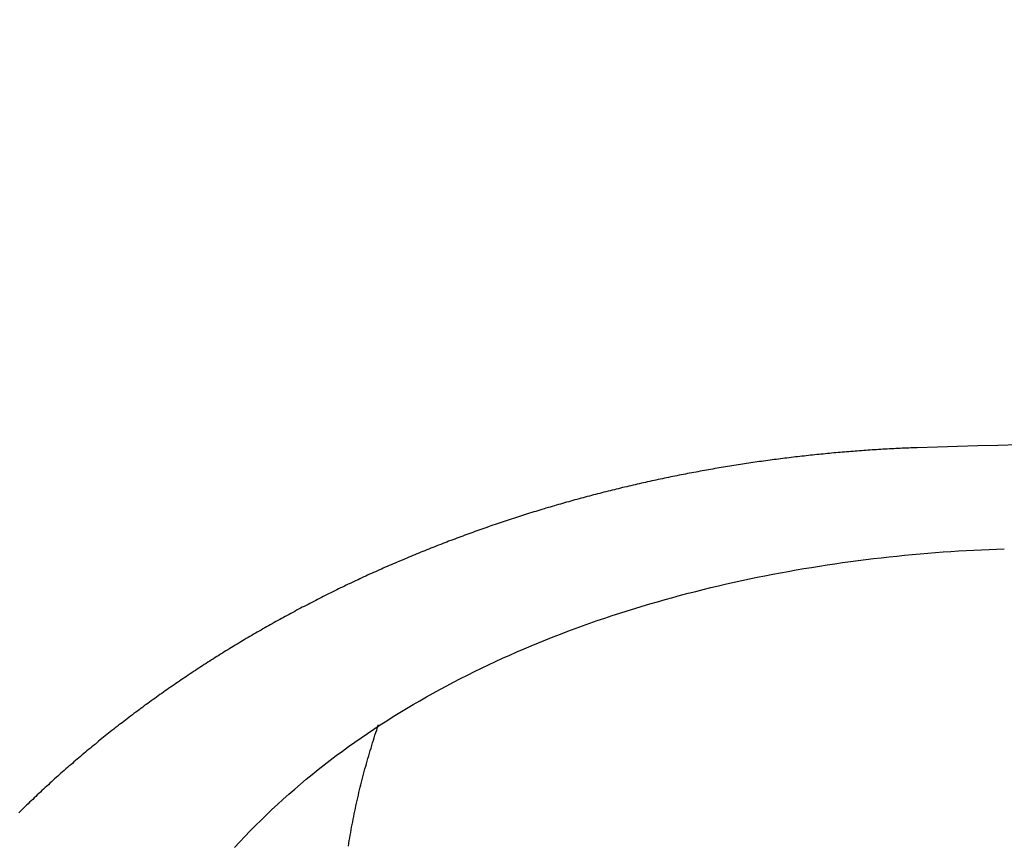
# Model space of a CAD drawing. Header units: millimetres. Extents: x 11979 to 23691, y 12825 to 41978.
# Tile 638 of 656: x 21611.86 to 21617.39, y 40491.33 to 40495.97. Entities that reach past the tile are written whole.
import ezdxf

# ---------------------------------------------------------------- set-up
doc = ezdxf.new("R2010")
doc.units = ezdxf.units.MM
for name, color, linetype in [('- niebieska cienka - izolacja', 120, 'Continuous'), ('-WYMIAR', 8, 'Continuous'), ('PROJEKTOWANE', 5, 'Continuous')]:
    doc.layers.add(name, color=color, linetype=linetype)
doc.styles.get("Standard").update_dxf_attribs({"font": 'arial.ttf'})
doc.dimstyles.new('CZA-KROPKA-50', dxfattribs={"dimtxt": 12, "dimasz": 1, "dimexe": 2, "dimexo": 25, "dimgap": 4, "dimtad": 1, "dimdec": 1, "dimrnd": 0.5, "dimzin": 9, "dimdsep": 46, "dimtxsty": 'Standard', "dimblk": 'CZA-KROPKA', "dimblk1": 'CZA-KROPKA', "dimblk2": 'CZA-KROPKA', "dimsah": 1, "dimcen": -20, "dimse1": 1, "dimse2": 1, "dimclrd": 8, "dimclre": 8, "dimclrt": 9, "dimadec": 0, "dimazin": 0, "dimtfac": 1, "dimtdec": 1, "dimtmove": 1, "dimatfit": 3, "dimldrblk": 'CZA-KROPKA', "dimfxl": 1, "dimtolj": 1, "dimtzin": 9, "dimarcsym": 0})

# ---------------------------------------------------------------- blocks, each defined once
blk = doc.blocks.new('CZA-KROPKA')
at = {"layer": '-WYMIAR', "linetype": 'ByBlock'}
for p, q in [((0, 10), (0, -10)), ((5, 0), (-5, 0))]:
    blk.add_line(p, q, dxfattribs=at)
at = {"layer": '-WYMIAR', "linetype": 'ByBlock', "const_width": 2.5}
blk.add_lwpolyline([(-1.25, 0, 1), (1.25, 0, 1)], format="xyb", close=True, dxfattribs=at)
blk = doc.blocks.new('*D1572')
at = {"layer": '-WYMIAR', "color": 8, "lineweight": -2}
blk.add_line((19929.2678, 40021.6846), (22203.2678, 40021.6846), dxfattribs=at)
at = {"layer": 'Defpoints', "color": 0}
for p in [(19928.2678, 40529.3414), (22204.2678, 40500.3414), (22204.2678, 40021.6846)]:
    blk.add_point(p, dxfattribs=at)
at = {"layer": '-WYMIAR', "color": 8, "lineweight": -2, "rotation": 180}
blk.add_blockref('CZA-KROPKA', (19928.2678, 40021.6846), dxfattribs=at)
at = {"layer": '-WYMIAR', "color": 8, "lineweight": -2}
blk.add_blockref('CZA-KROPKA', (22204.2678, 40021.6846), dxfattribs=at)
at = {"layer": '-WYMIAR', "color": 9, "insert": (21066.2678, 40031.8115), "char_height": 12, "attachment_point": 5}
blk.add_mtext('\\A1;2276', dxfattribs=at)
blk = doc.blocks.new('Pisuar NOVA PRO ze zintegrowanym ceramicznym sitkiem')
at = {"linetype": 'ByBlock'}
blk.add_lwpolyline([(0, -0.096689, 0.007517), (-0.072498, -0.097779)], format="xyb", dxfattribs=at)
for points in [[(-0.072497, -0.097778, 0), (-0.072617, -0.097783, 0), (-0.072737, -0.097787, 0), (-0.072857, -0.097792, 0), (-0.072977, -0.097797, 0), (-0.073097, -0.097802, 0), (-0.073217, -0.097807, 0), (-0.073337, -0.097813, 0), (-0.073457, -0.097819, 0), (-0.073577, -0.097824, 0), (-0.073697, -0.09783, 0), (-0.073817, -0.097837, 0), (-0.073937, -0.097843, 0), (-0.074057, -0.097849, 0), (-0.074187, -0.097856, 0), (-0.074307, -0.097863, 0), (-0.074427, -0.09787, 0), (-0.074547, -0.097877, 0), (-0.074667, -0.097884, 0), (-0.074787, -0.097892, 0), (-0.074907, -0.097899, 0), (-0.075027, -0.097907, 0), (-0.075147, -0.097915, 0), (-0.075267, -0.097923, 0), (-0.075387, -0.097932, 0), (-0.075507, -0.09794, 0), (-0.075627, -0.097949, 0), (-0.075747, -0.097958, 0), (-0.075867, -0.097967, 0), (-0.075987, -0.097976, 0), (-0.076107, -0.097985, 0), (-0.076227, -0.097995, 0), (-0.076347, -0.098004, 0), (-0.076467, -0.098014, 0), (-0.076587, -0.098024, 0), (-0.076707, -0.098034, 0), (-0.076827, -0.098045, 0), (-0.076947, -0.098055, 0), (-0.077067, -0.098066, 0), (-0.077187, -0.098077, 0), (-0.077307, -0.098088, 0), (-0.077427, -0.098099, 0), (-0.077547, -0.098111, 0), (-0.077667, -0.098122, 0), (-0.077787, -0.098134, 0), (-0.077907, -0.098146, 0), (-0.078027, -0.098158, 0), (-0.078137, -0.09817, 0), (-0.078257, -0.098182, 0), (-0.078377, -0.098195, 0), (-0.078497, -0.098208, 0), (-0.078617, -0.09822, 0), (-0.078737, -0.098234, 0), (-0.078857, -0.098247, 0), (-0.078977, -0.09826, 0), (-0.079097, -0.098274, 0), (-0.079217, -0.098288, 0), (-0.079337, -0.098301, 0), (-0.079457, -0.098316, 0), (-0.079577, -0.09833, 0), (-0.079697, -0.098344, 0), (-0.079817, -0.098359, 0), (-0.079937, -0.098374, 0), (-0.080057, -0.098388, 0), (-0.080177, -0.098404, 0), (-0.080297, -0.098419, 0), (-0.080417, -0.098434, 0), (-0.080537, -0.09845, 0), (-0.080657, -0.098466, 0), (-0.080767, -0.098482, 0), (-0.080887, -0.098498, 0), (-0.081007, -0.098514, 0), (-0.081127, -0.098531, 0), (-0.081247, -0.098547, 0), (-0.081367, -0.098564, 0), (-0.081487, -0.098581, 0), (-0.081607, -0.098598, 0), (-0.081727, -0.098615, 0), (-0.081847, -0.098633, 0), (-0.081967, -0.098651, 0), (-0.082087, -0.098668, 0), (-0.082197, -0.098686, 0), (-0.082317, -0.098705, 0), (-0.082437, -0.098723, 0), (-0.082557, -0.098741, 0), (-0.082677, -0.09876, 0), (-0.082797, -0.098779, 0), (-0.082917, -0.098798, 0), (-0.083037, -0.098817, 0), (-0.083157, -0.098837, 0), (-0.083267, -0.098856, 0), (-0.083387, -0.098876, 0), (-0.083507, -0.098896, 0), (-0.083627, -0.098916, 0), (-0.083747, -0.098936, 0), (-0.083867, -0.098956, 0), (-0.083987, -0.098977, 0), (-0.084107, -0.098998, 0), (-0.084217, -0.099019, 0), (-0.084337, -0.09904, 0), (-0.084457, -0.099061, 0), (-0.084577, -0.099082, 0), (-0.084697, -0.099104, 0), (-0.084817, -0.099126, 0), (-0.084927, -0.099148, 0), (-0.085047, -0.09917, 0), (-0.085167, -0.099192, 0), (-0.085287, -0.099215, 0), (-0.085407, -0.099237, 0), (-0.085527, -0.09926, 0), (-0.085637, -0.099283, 0), (-0.085757, -0.099306, 0), (-0.085877, -0.09933, 0), (-0.085997, -0.099353, 0), (-0.086117, -0.099377, 0), (-0.086227, -0.099401, 0), (-0.086347, -0.099425, 0), (-0.086467, -0.099449, 0), (-0.086587, -0.099473, 0), (-0.086707, -0.099498, 0), (-0.086817, -0.099522, 0), (-0.086937, -0.099547, 0), (-0.087057, -0.099572, 0), (-0.087177, -0.099597, 0), (-0.087287, -0.099623, 0), (-0.087407, -0.099648, 0), (-0.087527, -0.099674, 0), (-0.087647, -0.0997, 0), (-0.087767, -0.099726, 0), (-0.087877, -0.099752, 0), (-0.087997, -0.099779, 0), (-0.088117, -0.099805, 0), (-0.088237, -0.099832, 0), (-0.088347, -0.099859, 0), (-0.088467, -0.099886, 0), (-0.088587, -0.099914, 0), (-0.088697, -0.099941, 0), (-0.088817, -0.099969, 0), (-0.088937, -0.099996, 0), (-0.089057, -0.100024, 0), (-0.089167, -0.100053, 0), (-0.089287, -0.100081, 0), (-0.089407, -0.100109, 0), (-0.089517, -0.100138, 0), (-0.089637, -0.100167, 0), (-0.089757, -0.100196, 0), (-0.089867, -0.100225, 0), (-0.089987, -0.100254, 0), (-0.090107, -0.100284, 0), (-0.090217, -0.100314, 0), (-0.090337, -0.100344, 0), (-0.090457, -0.100374, 0), (-0.090567, -0.100404, 0), (-0.090687, -0.100434, 0), (-0.090807, -0.100465, 0), (-0.090917, -0.100496, 0), (-0.091037, -0.100527, 0), (-0.091157, -0.100558, 0), (-0.091267, -0.100589, 0), (-0.091387, -0.10062, 0), (-0.091497, -0.100652, 0), (-0.091617, -0.100684, 0), (-0.091737, -0.100716, 0), (-0.091847, -0.100748, 0), (-0.091967, -0.10078, 0), (-0.092077, -0.100813, 0), (-0.092197, -0.100845, 0), (-0.092317, -0.100878, 0), (-0.092427, -0.100911, 0), (-0.092547, -0.100944, 0), (-0.092657, -0.100978, 0), (-0.092777, -0.101011, 0), (-0.092887, -0.101045, 0), (-0.093007, -0.101079, 0), (-0.093127, -0.101113, 0), (-0.093237, -0.101147, 0), (-0.093357, -0.101181, 0), (-0.093467, -0.101216, 0), (-0.093587, -0.101251, 0), (-0.093697, -0.101286, 0), (-0.093817, -0.101321, 0), (-0.093927, -0.101356, 0), (-0.094047, -0.101391, 0), (-0.094157, -0.101427, 0), (-0.094277, -0.101463, 0), (-0.094387, -0.101499, 0), (-0.094507, -0.101535, 0), (-0.094617, -0.101571, 0), (-0.094737, -0.101608, 0), (-0.094847, -0.101644, 0), (-0.094957, -0.101681, 0), (-0.095077, -0.101718, 0), (-0.095187, -0.101755, 0), (-0.095307, -0.101793, 0), (-0.095417, -0.10183, 0), (-0.095537, -0.101868, 0), (-0.095647, -0.101906, 0), (-0.095767, -0.101944, 0), (-0.095877, -0.101982, 0), (-0.095987, -0.10202, 0), (-0.096107, -0.102059, 0), (-0.096217, -0.102098, 0), (-0.096337, -0.102137, 0), (-0.096447, -0.102176, 0), (-0.096557, -0.102215, 0), (-0.096677, -0.102254, 0), (-0.096787, -0.102294, 0), (-0.096897, -0.102334, 0), (-0.097017, -0.102374, 0), (-0.097127, -0.102414, 0), (-0.097237, -0.102454, 0), (-0.097357, -0.102495, 0), (-0.097467, -0.102535, 0), (-0.097577, -0.102576, 0), (-0.097697, -0.102617, 0), (-0.097807, -0.102659, 0), (-0.097917, -0.1027, 0), (-0.098037, -0.102741, 0), (-0.098147, -0.102783, 0), (-0.098257, -0.102825, 0), (-0.098367, -0.102867, 0), (-0.098487, -0.102909, 0), (-0.098597, -0.102952, 0), (-0.098707, -0.102994, 0), (-0.098827, -0.103037, 0), (-0.098937, -0.10308, 0), (-0.099047, -0.103123, 0), (-0.099157, -0.103167, 0), (-0.099267, -0.10321, 0), (-0.099387, -0.103254, 0), (-0.099497, -0.103298, 0), (-0.099607, -0.103342, 0), (-0.099717, -0.103386, 0), (-0.099827, -0.10343, 0), (-0.099947, -0.103475, 0), (-0.100057, -0.103519, 0), (-0.100167, -0.103564, 0), (-0.100277, -0.103609, 0), (-0.100387, -0.103654, 0), (-0.100497, -0.1037, 0), (-0.100617, -0.103745, 0), (-0.100727, -0.103791, 0), (-0.100837, -0.103837, 0), (-0.100947, -0.103883, 0), (-0.101057, -0.103929, 0), (-0.101167, -0.103976, 0), (-0.101277, -0.104023, 0), (-0.101387, -0.104069, 0), (-0.101497, -0.104116, 0), (-0.101617, -0.104164, 0), (-0.101727, -0.104211, 0), (-0.101837, -0.104258, 0), (-0.101947, -0.104306, 0), (-0.102057, -0.104354, 0), (-0.102167, -0.104402, 0), (-0.102277, -0.10445, 0), (-0.102387, -0.104499, 0), (-0.102497, -0.104547, 0), (-0.102607, -0.104596, 0), (-0.102717, -0.104645, 0), (-0.102827, -0.104694, 0), (-0.102937, -0.104743, 0), (-0.103047, -0.104793, 0), (-0.103157, -0.104842, 0), (-0.103267, -0.104892, 0), (-0.103377, -0.104942, 0), (-0.103487, -0.104992, 0), (-0.103597, -0.105042, 0), (-0.103707, -0.105093, 0), (-0.103807, -0.105144, 0), (-0.103917, -0.105194, 0), (-0.104027, -0.105245, 0), (-0.104137, -0.105297, 0), (-0.104247, -0.105348, 0), (-0.104357, -0.1054, 0), (-0.104467, -0.105451, 0), (-0.104577, -0.105503, 0), (-0.104687, -0.105555, 0), (-0.104787, -0.105608, 0), (-0.104897, -0.10566, 0), (-0.105007, -0.105713, 0), (-0.105117, -0.105765, 0), (-0.105227, -0.105818, 0), (-0.105327, -0.105871, 0), (-0.105437, -0.105925, 0), (-0.105547, -0.105978, 0), (-0.105657, -0.106032, 0), (-0.105767, -0.106086, 0), (-0.105867, -0.10614, 0), (-0.105977, -0.106194, 0), (-0.106087, -0.106248, 0), (-0.106197, -0.106303, 0), (-0.106297, -0.106358, 0), (-0.106407, -0.106412, 0), (-0.106517, -0.106467, 0), (-0.106617, -0.106523, 0), (-0.106727, -0.106578, 0), (-0.106837, -0.106634, 0), (-0.106937, -0.10669, 0), (-0.107047, -0.106745, 0), (-0.107157, -0.106802, 0), (-0.107257, -0.106858, 0), (-0.107367, -0.106914, 0), (-0.107477, -0.106971, 0), (-0.107577, -0.107028, 0), (-0.107687, -0.107085, 0), (-0.107787, -0.107142, 0), (-0.107897, -0.107199, 0), (-0.108007, -0.107257, 0), (-0.108107, -0.107315, 0), (-0.108217, -0.107372, 0), (-0.108317, -0.107431, 0), (-0.108427, -0.107489, 0), (-0.108527, -0.107547, 0), (-0.108637, -0.107606, 0), (-0.108737, -0.107664, 0), (-0.108847, -0.107723, 0), (-0.108947, -0.107782, 0), (-0.109057, -0.107842, 0), (-0.109157, -0.107901, 0), (-0.109267, -0.107961, 0), (-0.109367, -0.108021, 0), (-0.109477, -0.108081, 0), (-0.109577, -0.108141, 0), (-0.109687, -0.108201, 0), (-0.109787, -0.108262, 0), (-0.109887, -0.108322, 0), (-0.109997, -0.108383, 0), (-0.110097, -0.108444, 0), (-0.110197, -0.108505, 0), (-0.110307, -0.108567, 0), (-0.110407, -0.108628, 0), (-0.110507, -0.10869, 0), (-0.110617, -0.108752, 0), (-0.110717, -0.108814, 0), (-0.110817, -0.108876, 0), (-0.110927, -0.108939, 0), (-0.111027, -0.109001, 0), (-0.111127, -0.109064, 0), (-0.111237, -0.109127, 0), (-0.111337, -0.10919, 0), (-0.111437, -0.109253, 0), (-0.111537, -0.109317, 0), (-0.111637, -0.109381, 0), (-0.111747, -0.109444, 0), (-0.111847, -0.109508, 0), (-0.111947, -0.109573, 0), (-0.112047, -0.109637, 0), (-0.112147, -0.109701, 0), (-0.112247, -0.109766, 0), (-0.112357, -0.109831, 0), (-0.112457, -0.109896, 0), (-0.112557, -0.109961, 0), (-0.112657, -0.110027, 0), (-0.112757, -0.110092, 0), (-0.112857, -0.110158, 0), (-0.112957, -0.110224, 0), (-0.113057, -0.11029, 0), (-0.113157, -0.110356, 0), (-0.113257, -0.110423, 0), (-0.113357, -0.110489, 0), (-0.113457, -0.110556, 0), (-0.113557, -0.110623, 0), (-0.113657, -0.11069, 0), (-0.113757, -0.110758, 0), (-0.113857, -0.110825, 0), (-0.113957, -0.110893, 0), (-0.114057, -0.110961, 0), (-0.114157, -0.111029, 0), (-0.114257, -0.111097, 0), (-0.114357, -0.111165, 0), (-0.114457, -0.111234, 0), (-0.114557, -0.111303, 0), (-0.114657, -0.111372, 0), (-0.114747, -0.111441, 0), (-0.114847, -0.11151, 0), (-0.114947, -0.111579, 0), (-0.115047, -0.111649, 0), (-0.115147, -0.111719, 0), (-0.115247, -0.111789, 0), (-0.115337, -0.111859, 0), (-0.115437, -0.111929, 0), (-0.115537, -0.112, 0), (-0.115637, -0.11207, 0), (-0.115727, -0.112141, 0), (-0.115827, -0.112212, 0), (-0.115927, -0.112283, 0), (-0.116017, -0.112355, 0), (-0.116117, -0.112426, 0), (-0.116217, -0.112498, 0), (-0.116307, -0.11257, 0), (-0.116407, -0.112642, 0), (-0.116507, -0.112714, 0), (-0.116597, -0.112787, 0), (-0.116697, -0.112859, 0), (-0.116787, -0.112932, 0), (-0.116887, -0.113005, 0), (-0.116987, -0.113078, 0), (-0.117077, -0.113151, 0), (-0.117177, -0.113225, 0), (-0.117267, -0.113298, 0), (-0.117367, -0.113372, 0), (-0.117457, -0.113446, 0), (-0.117557, -0.11352, 0), (-0.117647, -0.113595, 0), (-0.117747, -0.113669, 0), (-0.117837, -0.113744, 0), (-0.117937, -0.113819, 0), (-0.118027, -0.113894, 0), (-0.118117, -0.113969, 0), (-0.118217, -0.114044, 0), (-0.118307, -0.11412, 0), (-0.118397, -0.114196, 0), (-0.118497, -0.114272, 0), (-0.118587, -0.114348, 0), (-0.118677, -0.114424, 0), (-0.118777, -0.1145, 0), (-0.118867, -0.114577, 0), (-0.118957, -0.114654, 0), (-0.119057, -0.114731, 0), (-0.119147, -0.114808, 0), (-0.119237, -0.114885, 0), (-0.119327, -0.114962, 0), (-0.119417, -0.11504, 0), (-0.119517, -0.115118, 0), (-0.119607, -0.115196, 0), (-0.119697, -0.115274, 0), (-0.119787, -0.115352, 0), (-0.119877, -0.115431, 0), (-0.119967, -0.11551, 0), (-0.120057, -0.115588, 0), (-0.120157, -0.115667, 0), (-0.120247, -0.115747, 0), (-0.120337, -0.115826, 0), (-0.120427, -0.115905, 0), (-0.120517, -0.115985, 0), (-0.120607, -0.116065, 0), (-0.120697, -0.116145, 0), (-0.120787, -0.116225, 0), (-0.120877, -0.116306, 0), (-0.120967, -0.116386, 0), (-0.121057, -0.116467, 0), (-0.121137, -0.116548, 0), (-0.121227, -0.116629, 0), (-0.121317, -0.11671, 0), (-0.121407, -0.116791, 0), (-0.121497, -0.116873, 0), (-0.121587, -0.116955, 0), (-0.121677, -0.117037, 0), (-0.121757, -0.117119, 0), (-0.121847, -0.117201, 0), (-0.121937, -0.117284, 0), (-0.122027, -0.117366, 0), (-0.122107, -0.117449, 0), (-0.122197, -0.117532, 0), (-0.122287, -0.117615, 0), (-0.122377, -0.117698, 0), (-0.122457, -0.117782, 0), (-0.122547, -0.117866, 0), (-0.122637, -0.117949, 0), (-0.122717, -0.118033, 0), (-0.122807, -0.118118, 0), (-0.122887, -0.118202, 0), (-0.122977, -0.118287, 0)], [(-0.110857, -0.120243, 0), (-0.110567, -0.119927, 0), (-0.110277, -0.119615, 0), (-0.109977, -0.119307, 0), (-0.109677, -0.119002, 0), (-0.109367, -0.1187, 0), (-0.109067, -0.118401, 0), (-0.108757, -0.118106, 0), (-0.108437, -0.117815, 0), (-0.108127, -0.117526, 0), (-0.107807, -0.117241, 0), (-0.107477, -0.116959, 0), (-0.107157, -0.11668, 0), (-0.106827, -0.116405, 0), (-0.106497, -0.116133, 0), (-0.106157, -0.115864, 0), (-0.105817, -0.115598, 0), (-0.105477, -0.115336, 0), (-0.105137, -0.115077, 0), (-0.104797, -0.114821, 0), (-0.104447, -0.114568, 0), (-0.104097, -0.114318, 0), (-0.103737, -0.114072, 0), (-0.103387, -0.113828, 0), (-0.103027, -0.113588, 0), (-0.102667, -0.113351, 0), (-0.102297, -0.113117, 0), (-0.101937, -0.112886, 0), (-0.101567, -0.112659, 0), (-0.101197, -0.112434, 0), (-0.100827, -0.112212, 0), (-0.100447, -0.111994, 0), (-0.100077, -0.111778, 0), (-0.099697, -0.111566, 0), (-0.099317, -0.111357, 0), (-0.098927, -0.11115, 0), (-0.098547, -0.110947, 0), (-0.098157, -0.110747, 0), (-0.097767, -0.110549, 0), (-0.097377, -0.110355, 0), (-0.096987, -0.110163, 0), (-0.096587, -0.109975, 0), (-0.096187, -0.109789, 0), (-0.095797, -0.109607, 0), (-0.095397, -0.109427, 0), (-0.094987, -0.10925, 0), (-0.094587, -0.109076, 0), (-0.094187, -0.108905, 0), (-0.093777, -0.108737, 0), (-0.093367, -0.108572, 0), (-0.092957, -0.108409, 0), (-0.092547, -0.10825, 0), (-0.092137, -0.108093, 0), (-0.091717, -0.107939, 0), (-0.091307, -0.107788, 0), (-0.090887, -0.107639, 0), (-0.090477, -0.107494, 0), (-0.090057, -0.107351, 0), (-0.089637, -0.107211, 0), (-0.089217, -0.107073, 0), (-0.088787, -0.106939, 0), (-0.088367, -0.106807, 0), (-0.087947, -0.106678, 0), (-0.087517, -0.106551, 0), (-0.087087, -0.106428, 0), (-0.086667, -0.106307, 0), (-0.086237, -0.106188, 0), (-0.085807, -0.106072, 0), (-0.085377, -0.105959, 0), (-0.084947, -0.105849, 0), (-0.084517, -0.105741, 0), (-0.084087, -0.105636, 0), (-0.083657, -0.105533, 0), (-0.083217, -0.105433, 0), (-0.082787, -0.105335, 0), (-0.082357, -0.105241, 0), (-0.081917, -0.105148, 0), (-0.081487, -0.105058, 0), (-0.081057, -0.104971, 0), (-0.080617, -0.104886, 0), (-0.080177, -0.104804, 0), (-0.079747, -0.104724, 0), (-0.079307, -0.104647, 0), (-0.078877, -0.104572, 0), (-0.078437, -0.1045, 0), (-0.077997, -0.10443, 0), (-0.077567, -0.104363, 0), (-0.077127, -0.104298, 0), (-0.076697, -0.104235, 0), (-0.076257, -0.104175, 0), (-0.075817, -0.104117, 0), (-0.075387, -0.104062, 0), (-0.074947, -0.104009, 0), (-0.074517, -0.103958, 0), (-0.074077, -0.10391, 0), (-0.073647, -0.103864, 0), (-0.073207, -0.10382, 0), (-0.072777, -0.103779, 0), (-0.072337, -0.10374, 0), (-0.071907, -0.103703, 0), (-0.071477, -0.103669, 0), (-0.071037, -0.103637, 0), (-0.070607, -0.103607, 0), (-0.070177, -0.103579, 0), (-0.069747, -0.103554, 0), (-0.069317, -0.103531, 0), (-0.068887, -0.10351, 0), (-0.068457, -0.103491, 0), (-0.068037, -0.103475, 0), (-0.067607, -0.10346, 0)], [(-0.104457, -0.120155, 0), (-0.104437, -0.120004, 0), (-0.104407, -0.119852, 0), (-0.104387, -0.119701, 0), (-0.104357, -0.11955, 0), (-0.104327, -0.119399, 0), (-0.104307, -0.119249, 0), (-0.104277, -0.119098, 0), (-0.104247, -0.118948, 0), (-0.104217, -0.118797, 0), (-0.104187, -0.118647, 0), (-0.104157, -0.118497, 0), (-0.104127, -0.118347, 0), (-0.104097, -0.118197, 0), (-0.104067, -0.118047, 0), (-0.104037, -0.117898, 0), (-0.103997, -0.117748, 0), (-0.103967, -0.117599, 0), (-0.103937, -0.11745, 0), (-0.103897, -0.117301, 0), (-0.103867, -0.117152, 0), (-0.103827, -0.117004, 0), (-0.103797, -0.116855, 0), (-0.103757, -0.116707, 0), (-0.103717, -0.116559, 0), (-0.103677, -0.116411, 0), (-0.103647, -0.116263, 0), (-0.103607, -0.116116, 0), (-0.103567, -0.115969, 0), (-0.103527, -0.115821, 0), (-0.103487, -0.115674, 0), (-0.103447, -0.115528, 0), (-0.103407, -0.115381, 0), (-0.103367, -0.115235, 0), (-0.103317, -0.115089, 0), (-0.103277, -0.114943, 0), (-0.103237, -0.114797, 0), (-0.103187, -0.114651, 0), (-0.103147, -0.114506, 0), (-0.103097, -0.114361, 0), (-0.103057, -0.114216, 0), (-0.103007, -0.114072, 0), (-0.102967, -0.113927, 0), (-0.102917, -0.113783, 0), (-0.102867, -0.113639, 0), (-0.102817, -0.113495, 0), (-0.102777, -0.113352, 0)]]:
    blk.add_polyline3d(points)

msp = doc.modelspace()

# ---------------------------------------------------------------- hatches: boundary and pattern name
at = {"layer": '- niebieska cienka - izolacja'}
h = msp.add_hatch(dxfattribs=at)
h.set_pattern_fill('ANSI31', color=5, scale=10)
h.set_pattern_definition([(315, (8112.473, 14221.135), (19.7999996, -4e-15), [3.394112, -24.607316]), (315, (8112.473, 14240.935), (19.7999996, -4e-15), [3.394112, -24.607316]), (315, (8126.073, 14214.135), (19.7999996, -4e-15), [3.959798, -24.04163]), (315, (8126.073, 14233.935), (19.7999996, -4e-15), [3.959798, -24.04163]), (0, (8122.273, 14219.935), (0, 19.8), [0.2, -19.6]), (90, (8122.473, 14219.935), (-19.8, 1e-15), [0.2, -19.6]), (0, (8122.473, 14220.135), (0, 19.8), [0.2, -19.6]), (0, (8122.673, 14220.135), (0, 19.8), [0.2, -19.6]), (0, (8122.873, 14220.135), (0, 19.8), [0.2, -19.6]), (0, (8123.073, 14220.135), (0, 19.8), [0.2, -19.6]), (90, (8123.273, 14219.935), (-19.8, 1e-15), [0.2, -19.6]), (0, (8123.273, 14219.935), (0, 19.8), [0.2, -19.6]), (90, (8123.473, 14219.735), (-19.8, 1e-15), [0.2, -19.6]), (0, (8123.473, 14219.735), (0, 19.8), [0.2, -19.6]), (90, (8123.673, 14219.535), (-19.8, 1e-15), [0.2, -19.6]), (90, (8123.673, 14219.335), (-19.8, 1e-15), [0.2, -19.6]), (90, (8123.673, 14219.135), (-19.8, 1e-15), [0.2, -19.6]), (90, (8123.673, 14218.935), (-19.8, 1e-15), [0.2, -19.6]), (0, (8123.473, 14218.935), (0, 19.8), [0.2, -19.6]), (90, (8123.473, 14218.735), (-19.8, 1e-15), [0.2, -19.6]), (0, (8123.273, 14218.735), (0, 19.8), [0.2, -19.6]), (90, (8123.273, 14218.535), (-19.8, 1e-15), [0.2, -19.6]), (0, (8123.073, 14218.535), (0, 19.8), [0.2, -19.6]), (0, (8122.873, 14218.535), (0, 19.8), [0.2, -19.6]), (0, (8122.673, 14218.535), (0, 19.8), [0.2, -19.6]), (0, (8122.473, 14218.535), (0, 19.8), [0.2, -19.6]), (90, (8122.473, 14218.535), (-19.8, 1e-15), [0.2, -19.6]), (0, (8122.273, 14218.735), (0, 19.8), [0.2, -19.6]), (90, (8122.273, 14218.735), (-19.8, 1e-15), [0.2, -19.6]), (0, (8122.073, 14218.935), (0, 19.8), [0.2, -19.6]), (90, (8122.073, 14218.935), (-19.8, 1e-15), [0.2, -19.6]), (90, (8122.073, 14219.135), (-19.8, 1e-15), [0.2, -19.6]), (90, (8122.073, 14219.335), (-19.8, 1e-15), [0.2, -19.6]), (90, (8122.073, 14219.535), (-19.8, 1e-15), [0.2, -19.6]), (0, (8122.073, 14219.735), (0, 19.8), [0.2, -19.6]), (90, (8122.273, 14219.735), (-19.8, 1e-15), [0.2, -19.6]), (90, (8119.273, 14202.735), (-19.8, 1e-15), [0.2, -19.6]), (0, (8119.073, 14202.735), (0, 19.8), [0.2, -19.6]), (90, (8119.073, 14202.535), (-19.8, 1e-15), [0.2, -19.6]), (90, (8119.073, 14202.335), (-19.8, 1e-15), [0.2, -19.6]), (90, (8119.073, 14202.135), (-19.8, 1e-15), [0.2, -19.6]), (90, (8119.073, 14201.935), (-19.8, 1e-15), [0.2, -19.6]), (0, (8119.073, 14201.935), (0, 19.8), [0.2, -19.6]), (90, (8119.273, 14201.735), (-19.8, 1e-15), [0.2, -19.6]), (0, (8119.273, 14201.735), (0, 19.8), [0.2, -19.6]), (90, (8119.473, 14201.535), (-19.8, 1e-15), [0.2, -19.6]), (0, (8119.473, 14201.535), (0, 19.8), [0.2, -19.6]), (90, (8119.673, 14201.335), (-19.8, 1e-15), [0.2, -19.6]), (0, (8119.673, 14201.335), (0, 19.8), [0.2, -19.6]), (0, (8119.873, 14201.335), (0, 19.8), [0.2, -19.6]), (0, (8120.073, 14201.335), (0, 19.8), [0.2, -19.6]), (0, (8120.273, 14201.335), (0, 19.8), [0.2, -19.6]), (90, (8120.473, 14201.335), (-19.8, 1e-15), [0.2, -19.6]), (0, (8120.473, 14201.535), (0, 19.8), [0.2, -19.6]), (90, (8120.673, 14201.535), (-19.8, 1e-15), [0.2, -19.6]), (0, (8120.673, 14201.735), (0, 19.8), [0.2, -19.6]), (90, (8120.873, 14201.735), (-19.8, 1e-15), [0.2, -19.6]), (0, (8120.873, 14201.935), (0, 19.8), [0.2, -19.6]), (90, (8121.073, 14201.935), (-19.8, 1e-15), [0.2, -19.6]), (90, (8121.073, 14202.135), (-19.8, 1e-15), [0.2, -19.6]), (90, (8121.073, 14202.335), (-19.8, 1e-15), [0.2, -19.6]), (90, (8121.073, 14202.535), (-19.8, 1e-15), [0.2, -19.6]), (0, (8120.873, 14202.735), (0, 19.8), [0.2, -19.6]), (90, (8120.873, 14202.735), (-19.8, 1e-15), [0.2, -19.6]), (0, (8120.673, 14202.935), (0, 19.8), [0.2, -19.6]), (90, (8120.673, 14202.935), (-19.8, 1e-15), [0.2, -19.6]), (0, (8120.473, 14203.135), (0, 19.8), [0.2, -19.6]), (90, (8120.473, 14203.135), (-19.8, 1e-15), [0.2, -19.6]), (0, (8120.273, 14203.335), (0, 19.8), [0.2, -19.6]), (0, (8120.073, 14203.335), (0, 19.8), [0.2, -19.6]), (0, (8119.873, 14203.335), (0, 19.8), [0.2, -19.6]), (0, (8119.673, 14203.335), (0, 19.8), [0.2, -19.6]), (90, (8119.673, 14203.135), (-19.8, 1e-15), [0.2, -19.6]), (0, (8119.473, 14203.135), (0, 19.8), [0.2, -19.6]), (90, (8119.473, 14202.935), (-19.8, 1e-15), [0.2, -19.6]), (0, (8119.273, 14202.935), (0, 19.8), [0.2, -19.6]), (90, (8122.273, 14203.335), (-19.8, 1e-15), [0.2, -19.6]), (0, (8122.273, 14203.535), (0, 19.8), [0.2, -19.6]), (90, (8122.473, 14203.535), (-19.8, 1e-15), [0.2, -19.6]), (0, (8122.473, 14203.735), (0, 19.8), [0.2, -19.6]), (0, (8122.673, 14203.735), (0, 19.8), [0.2, -19.6]), (0, (8122.873, 14203.735), (0, 19.8), [0.2, -19.6]), (0, (8123.073, 14203.735), (0, 19.8), [0.2, -19.6]), (0, (8123.273, 14203.735), (0, 19.8), [0.2, -19.6]), (0, (8123.473, 14203.735), (0, 19.8), [0.2, -19.6]), (90, (8123.673, 14203.535), (-19.8, 1e-15), [0.2, -19.6]), (0, (8123.673, 14203.535), (0, 19.8), [0.2, -19.6]), (90, (8123.873, 14203.335), (-19.8, 1e-15), [0.2, -19.6]), (0, (8123.873, 14203.335), (0, 19.8), [0.2, -19.6]), (90, (8124.073, 14203.135), (-19.8, 1e-15), [0.2, -19.6]), (0, (8124.073, 14203.135), (0, 19.8), [0.2, -19.6]), (90, (8124.273, 14202.935), (-19.8, 1e-15), [0.2, -19.6]), (90, (8124.273, 14202.735), (-19.8, 1e-15), [0.2, -19.6]), (90, (8124.273, 14202.535), (-19.8, 1e-15), [0.2, -19.6]), (90, (8124.273, 14202.335), (-19.8, 1e-15), [0.2, -19.6]), (90, (8124.273, 14202.135), (-19.8, 1e-15), [0.2, -19.6]), (90, (8124.273, 14201.935), (-19.8, 1e-15), [0.2, -19.6]), (0, (8124.073, 14201.935), (0, 19.8), [0.2, -19.6]), (90, (8124.073, 14201.735), (-19.8, 1e-15), [0.2, -19.6]), (0, (8123.873, 14201.735), (0, 19.8), [0.2, -19.6]), (90, (8123.873, 14201.535), (-19.8, 1e-15), [0.2, -19.6]), (0, (8123.673, 14201.535), (0, 19.8), [0.2, -19.6]), (90, (8123.673, 14201.335), (-19.8, 1e-15), [0.2, -19.6]), (0, (8123.473, 14201.335), (0, 19.8), [0.2, -19.6]), (0, (8123.273, 14201.335), (0, 19.8), [0.2, -19.6]), (0, (8123.073, 14201.335), (0, 19.8), [0.2, -19.6]), (0, (8122.873, 14201.335), (0, 19.8), [0.2, -19.6]), (0, (8122.673, 14201.335), (0, 19.8), [0.2, -19.6]), (0, (8122.473, 14201.335), (0, 19.8), [0.2, -19.6]), (90, (8122.473, 14201.335), (-19.8, 1e-15), [0.2, -19.6]), (0, (8122.273, 14201.535), (0, 19.8), [0.2, -19.6]), (90, (8122.273, 14201.535), (-19.8, 1e-15), [0.2, -19.6]), (0, (8122.073, 14201.735), (0, 19.8), [0.2, -19.6]), (90, (8122.073, 14201.735), (-19.8, 1e-15), [0.2, -19.6]), (0, (8121.873, 14201.935), (0, 19.8), [0.2, -19.6]), (90, (8121.873, 14201.935), (-19.8, 1e-15), [0.2, -19.6]), (90, (8121.873, 14202.135), (-19.8, 1e-15), [0.2, -19.6]), (90, (8121.873, 14202.335), (-19.8, 1e-15), [0.2, -19.6]), (90, (8121.873, 14202.535), (-19.8, 1e-15), [0.2, -19.6]), (90, (8121.873, 14202.735), (-19.8, 1e-15), [0.2, -19.6]), (90, (8121.873, 14202.935), (-19.8, 1e-15), [0.2, -19.6]), (0, (8121.873, 14203.135), (0, 19.8), [0.2, -19.6]), (90, (8122.073, 14203.135), (-19.8, 1e-15), [0.2, -19.6]), (0, (8122.073, 14203.335), (0, 19.8), [0.2, -19.6]), (0, (8114.073, 14217.935), (0, 19.8), [0.2, -19.6]), (90, (8114.273, 14217.935), (-19.8, 1e-15), [0.2, -19.6]), (0, (8114.273, 14218.135), (0, 19.8), [0.2, -19.6]), (0, (8114.473, 14218.135), (0, 19.8), [0.2, -19.6]), (0, (8114.673, 14218.135), (0, 19.8), [0.2, -19.6]), (0, (8114.873, 14218.135), (0, 19.8), [0.2, -19.6]), (90, (8115.073, 14217.935), (-19.8, 1e-15), [0.2, -19.6]), (0, (8115.073, 14217.935), (0, 19.8), [0.2, -19.6]), (90, (8115.273, 14217.735), (-19.8, 1e-15), [0.2, -19.6]), (0, (8115.273, 14217.735), (0, 19.8), [0.2, -19.6]), (90, (8115.473, 14217.535), (-19.8, 1e-15), [0.2, -19.6]), (90, (8115.473, 14217.335), (-19.8, 1e-15), [0.2, -19.6]), (90, (8115.473, 14217.135), (-19.8, 1e-15), [0.2, -19.6]), (90, (8115.473, 14216.935), (-19.8, 1e-15), [0.2, -19.6]), (0, (8115.273, 14216.935), (0, 19.8), [0.2, -19.6]), (90, (8115.273, 14216.735), (-19.8, 1e-15), [0.2, -19.6]), (0, (8115.073, 14216.735), (0, 19.8), [0.2, -19.6]), (90, (8115.073, 14216.535), (-19.8, 1e-15), [0.2, -19.6]), (0, (8114.873, 14216.535), (0, 19.8), [0.2, -19.6]), (0, (8114.673, 14216.535), (0, 19.8), [0.2, -19.6]), (0, (8114.473, 14216.535), (0, 19.8), [0.2, -19.6]), (0, (8114.273, 14216.535), (0, 19.8), [0.2, -19.6]), (90, (8114.273, 14216.535), (-19.8, 1e-15), [0.2, -19.6]), (0, (8114.073, 14216.735), (0, 19.8), [0.2, -19.6]), (90, (8114.073, 14216.735), (-19.8, 1e-15), [0.2, -19.6]), (0, (8113.873, 14216.935), (0, 19.8), [0.2, -19.6]), (90, (8113.873, 14216.935), (-19.8, 1e-15), [0.2, -19.6]), (90, (8113.873, 14217.135), (-19.8, 1e-15), [0.2, -19.6]), (90, (8113.873, 14217.335), (-19.8, 1e-15), [0.2, -19.6]), (90, (8113.873, 14217.535), (-19.8, 1e-15), [0.2, -19.6]), (0, (8113.873, 14217.735), (0, 19.8), [0.2, -19.6]), (90, (8114.073, 14217.735), (-19.8, 1e-15), [0.2, -19.6]), (90, (8111.073, 14216.735), (-19.8, 1e-15), [0.2, -19.6]), (0, (8111.073, 14216.935), (0, 19.8), [0.2, -19.6]), (90, (8111.273, 14216.935), (-19.8, 1e-15), [0.2, -19.6]), (0, (8111.273, 14217.135), (0, 19.8), [0.2, -19.6]), (0, (8111.473, 14217.135), (0, 19.8), [0.2, -19.6]), (0, (8111.673, 14217.135), (0, 19.8), [0.2, -19.6]), (0, (8111.873, 14217.135), (0, 19.8), [0.2, -19.6]), (0, (8112.073, 14217.135), (0, 19.8), [0.2, -19.6]), (0, (8112.273, 14217.135), (0, 19.8), [0.2, -19.6]), (90, (8112.473, 14216.935), (-19.8, 1e-15), [0.2, -19.6]), (0, (8112.473, 14216.935), (0, 19.8), [0.2, -19.6]), (90, (8112.673, 14216.735), (-19.8, 1e-15), [0.2, -19.6]), (0, (8112.673, 14216.735), (0, 19.8), [0.2, -19.6]), (90, (8112.873, 14216.535), (-19.8, 1e-15), [0.2, -19.6]), (0, (8112.873, 14216.535), (0, 19.8), [0.2, -19.6]), (90, (8113.073, 14216.335), (-19.8, 1e-15), [0.2, -19.6]), (90, (8113.073, 14216.135), (-19.8, 1e-15), [0.2, -19.6]), (90, (8113.073, 14215.935), (-19.8, 1e-15), [0.2, -19.6]), (90, (8113.073, 14215.735), (-19.8, 1e-15), [0.2, -19.6]), (90, (8113.073, 14215.535), (-19.8, 1e-15), [0.2, -19.6]), (90, (8113.073, 14215.335), (-19.8, 1e-15), [0.2, -19.6]), (0, (8112.873, 14215.335), (0, 19.8), [0.2, -19.6]), (90, (8112.873, 14215.135), (-19.8, 1e-15), [0.2, -19.6]), (0, (8112.673, 14215.135), (0, 19.8), [0.2, -19.6]), (90, (8112.673, 14214.935), (-19.8, 1e-15), [0.2, -19.6]), (0, (8112.473, 14214.935), (0, 19.8), [0.2, -19.6]), (90, (8112.473, 14214.735), (-19.8, 1e-15), [0.2, -19.6]), (0, (8112.273, 14214.735), (0, 19.8), [0.2, -19.6]), (0, (8112.073, 14214.735), (0, 19.8), [0.2, -19.6]), (0, (8111.873, 14214.735), (0, 19.8), [0.2, -19.6]), (0, (8111.673, 14214.735), (0, 19.8), [0.2, -19.6]), (0, (8111.473, 14214.735), (0, 19.8), [0.2, -19.6]), (0, (8111.273, 14214.735), (0, 19.8), [0.2, -19.6]), (90, (8111.273, 14214.735), (-19.8, 1e-15), [0.2, -19.6]), (0, (8111.073, 14214.935), (0, 19.8), [0.2, -19.6]), (90, (8111.073, 14214.935), (-19.8, 1e-15), [0.2, -19.6]), (0, (8110.873, 14215.135), (0, 19.8), [0.2, -19.6]), (90, (8110.873, 14215.135), (-19.8, 1e-15), [0.2, -19.6]), (0, (8110.673, 14215.335), (0, 19.8), [0.2, -19.6]), (90, (8110.673, 14215.335), (-19.8, 1e-15), [0.2, -19.6]), (90, (8110.673, 14215.535), (-19.8, 1e-15), [0.2, -19.6]), (90, (8110.673, 14215.735), (-19.8, 1e-15), [0.2, -19.6]), (90, (8110.673, 14215.935), (-19.8, 1e-15), [0.2, -19.6]), (90, (8110.673, 14216.135), (-19.8, 1e-15), [0.2, -19.6]), (90, (8110.673, 14216.335), (-19.8, 1e-15), [0.2, -19.6]), (0, (8110.673, 14216.535), (0, 19.8), [0.2, -19.6]), (90, (8110.873, 14216.535), (-19.8, 1e-15), [0.2, -19.6]), (0, (8110.873, 14216.735), (0, 19.8), [0.2, -19.6]), (90, (8113.273, 14214.335), (-19.8, 1e-15), [0.2, -19.6]), (0, (8113.073, 14214.335), (0, 19.8), [0.2, -19.6]), (90, (8113.073, 14214.135), (-19.8, 1e-15), [0.2, -19.6]), (90, (8113.073, 14213.935), (-19.8, 1e-15), [0.2, -19.6]), (90, (8113.073, 14213.735), (-19.8, 1e-15), [0.2, -19.6]), (90, (8113.073, 14213.535), (-19.8, 1e-15), [0.2, -19.6]), (0, (8113.073, 14213.535), (0, 19.8), [0.2, -19.6]), (90, (8113.273, 14213.335), (-19.8, 1e-15), [0.2, -19.6]), (0, (8113.273, 14213.335), (0, 19.8), [0.2, -19.6]), (90, (8113.473, 14213.135), (-19.8, 1e-15), [0.2, -19.6]), (0, (8113.473, 14213.135), (0, 19.8), [0.2, -19.6]), (90, (8113.673, 14212.935), (-19.8, 1e-15), [0.2, -19.6]), (0, (8113.673, 14212.935), (0, 19.8), [0.2, -19.6]), (0, (8113.873, 14212.935), (0, 19.8), [0.2, -19.6]), (0, (8114.073, 14212.935), (0, 19.8), [0.2, -19.6]), (0, (8114.273, 14212.935), (0, 19.8), [0.2, -19.6]), (90, (8114.473, 14212.935), (-19.8, 1e-15), [0.2, -19.6]), (0, (8114.473, 14213.135), (0, 19.8), [0.2, -19.6]), (90, (8114.673, 14213.135), (-19.8, 1e-15), [0.2, -19.6]), (0, (8114.673, 14213.335), (0, 19.8), [0.2, -19.6]), (90, (8114.873, 14213.335), (-19.8, 1e-15), [0.2, -19.6]), (0, (8114.873, 14213.535), (0, 19.8), [0.2, -19.6]), (90, (8115.073, 14213.535), (-19.8, 1e-15), [0.2, -19.6]), (90, (8115.073, 14213.735), (-19.8, 1e-15), [0.2, -19.6]), (90, (8115.073, 14213.935), (-19.8, 1e-15), [0.2, -19.6]), (90, (8115.073, 14214.135), (-19.8, 1e-15), [0.2, -19.6]), (0, (8114.873, 14214.335), (0, 19.8), [0.2, -19.6]), (90, (8114.873, 14214.335), (-19.8, 1e-15), [0.2, -19.6]), (0, (8114.673, 14214.535), (0, 19.8), [0.2, -19.6]), (90, (8114.673, 14214.535), (-19.8, 1e-15), [0.2, -19.6]), (0, (8114.473, 14214.735), (0, 19.8), [0.2, -19.6]), (90, (8114.473, 14214.735), (-19.8, 1e-15), [0.2, -19.6]), (0, (8114.273, 14214.935), (0, 19.8), [0.2, -19.6]), (0, (8114.073, 14214.935), (0, 19.8), [0.2, -19.6]), (0, (8113.873, 14214.935), (0, 19.8), [0.2, -19.6]), (0, (8113.673, 14214.935), (0, 19.8), [0.2, -19.6]), (90, (8113.673, 14214.735), (-19.8, 1e-15), [0.2, -19.6]), (0, (8113.473, 14214.735), (0, 19.8), [0.2, -19.6]), (90, (8113.473, 14214.535), (-19.8, 1e-15), [0.2, -19.6]), (0, (8113.273, 14214.535), (0, 19.8), [0.2, -19.6]), (315, (8123.673, 14206.535), (19.7999996, -4e-15), [4.24264, -23.758788]), (315, (8123.673, 14226.335), (19.7999996, -4e-15), [4.24264, -23.758788]), (315, (8119.673, 14204.135), (19.7999996, -4e-15), [3.959798, -24.04163]), (315, (8119.673, 14223.935), (19.7999996, -4e-15), [3.959798, -24.04163]), (315, (8116.073, 14210.935), (19.7999996, -4e-15), [4.24264, -23.758788]), (315, (8116.073, 14230.735), (19.7999996, -4e-15), [4.24264, -23.758788]), (315, (8113.473, 14216.735), (19.7999996, -4e-15), [3.676956, -24.324474]), (315, (8113.473, 14236.535), (19.7999996, -4e-15), [3.676956, -24.324474]), (315, (8120.273, 14212.535), (19.7999996, -4e-15), [4.24264, -23.758788]), (315, (8120.273, 14232.335), (19.7999996, -4e-15), [4.24264, -23.758788]), (315, (8118.273, 14218.335), (19.7999996, -4e-15), [3.676956, -24.324474]), (315, (8118.273, 14238.135), (19.7999996, -4e-15), [3.676956, -24.324474]), (315, (8116.473, 14203.935), (19.7999996, -4e-15), [3.676956, -24.324474]), (315, (8116.473, 14223.735), (19.7999996, -4e-15), [3.676956, -24.324474]), (315, (8109.073, 14206.935), (19.7999996, -4e-15), [3.676956, -24.324474]), (315, (8109.073, 14226.735), (19.7999996, -4e-15), [3.676956, -24.324474])])
h.paths.add_polyline_path([(21952.2678, 40503.3414), (21958.2678, 40503.3414), (21958.2678, 40413.3414), (21972.2678, 40413.3414), (21972.2678, 40407.3414), (21932.2678, 40407.3414), (21932.2678, 40413.3414), (21952.2678, 40413.3414)])
h.paths.add_polyline_path([(21840.2678, 40346.3414), (21852.2678, 40346.3414), (21852.2678, 40503.3414), (21840.2678, 40503.3414)])
h.paths.add_polyline_path([(21673.2678, 40403.3414), (21670.6346, 40403.3414), (21670.6346, 40391.3414), (21690.6346, 40391.3414), (21690.6346, 40403.3414), (21685.2678, 40403.3414), (21685.2678, 40457.3914, 0.043228), (21673.2678, 40455.8323)])
h.paths.add_polyline_path([(21782.2678, 40391.3414), (21782.2678, 40400.3414), (21797.2427, 40400.3414), (21797.2427, 40403.3414), (21840.2678, 40403.3414), (21840.2678, 40391.3414)])
h.paths.add_polyline_path([(21673.2678, 40455.8323, -0.043228), (21685.2678, 40457.3914), (21685.2678, 40503.3414), (21673.2678, 40503.3414)])
h.paths.add_polyline_path([(21571.2678, 40391.3414), (21580.6346, 40391.3414), (21580.6346, 40403.3414), (21571.2678, 40403.3414)])
h.paths.add_polyline_path([(21782.2678, 40400.3414), (21797.2427, 40400.3414), (21797.2427, 40403.3414), (21782.2678, 40403.3414)])
h.paths.add_polyline_path([(21978.2678, 40407.3414), (21978.2678, 40413.3414), (21972.2678, 40413.3414), (21972.2678, 40407.3414)])
h.paths.add_polyline_path([(21819.2064, 40363.4703), (21837.2801, 40363.4703), (21837.2801, 40396.2125), (21819.2064, 40396.2125)], flags=24)

# ---------------------------------------------------------------- block references
at = {"layer": 'PROJEKTOWANE', "xscale": 100, "yscale": 100, "zscale": 100, "rotation": 359.9999999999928}
msp.add_blockref('Pisuar NOVA PRO ze zintegrowanym ceramicznym sitkiem', (21624.1549, 40503.3414), dxfattribs=at)

# ---------------------------------------------------------------- dimensions: what is measured, and where the dimension line sits
at = {"layer": '-WYMIAR'}
dim = msp.add_linear_dim(base=(22204.2678, 40021.6846), p1=(19928.2678, 40529.3414), p2=(22204.2678, 40500.3414), dimstyle='CZA-KROPKA-50', override={"dimfxl": 0, "dimfxlon": 1}, dxfattribs=at)
dim.commit()
dim.dimension.update_dxf_attribs({"geometry": '*D1572', "text_midpoint": (21066.2678, 40031.8115)})

doc.saveas('drawing.dxf')
